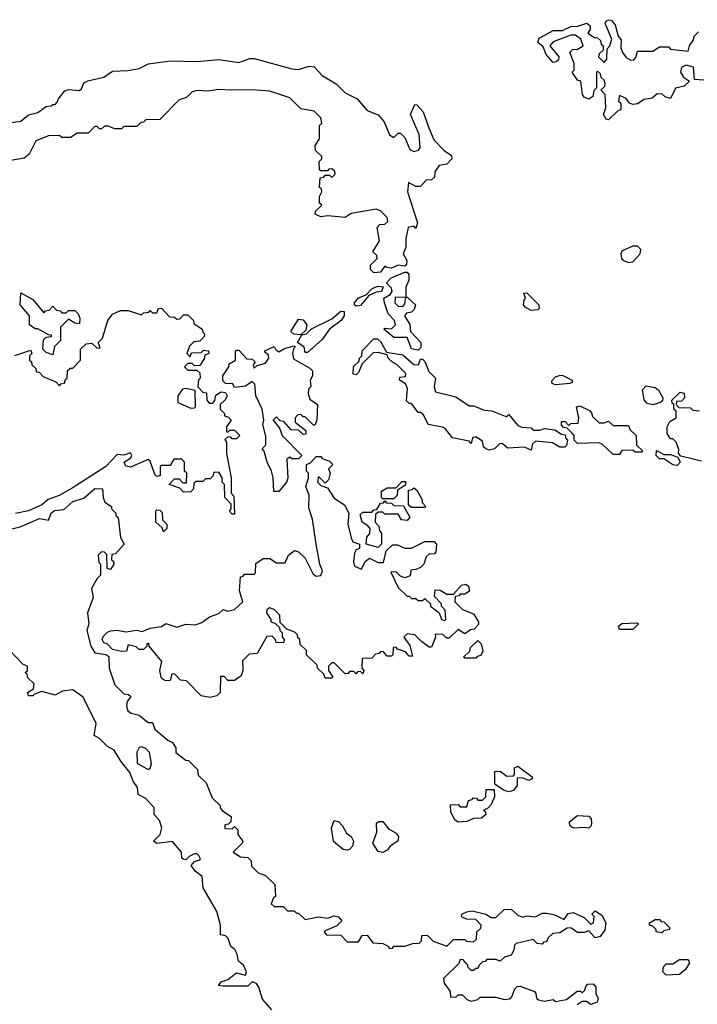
# Model space of a CAD drawing. Extents: x 2769579 to 2883812, y 684207 to 828660.
# Tile 447 of 505: x 2818775 to 2821836, y 815928 to 820372. Entities that reach past the tile are written whole.
import ezdxf

# ---------------------------------------------------------------- set-up
doc = ezdxf.new("R2010")
doc.units = 0

msp = doc.modelspace()

# ---------------------------------------------------------------- linework, layer by layer
at = {"layer": '0CON02XD'}
for points in [[(2821435, 819920), (2821423.6, 819923.6), (2821412.5, 819945), (2821422.5, 819975), (2821420, 820035), (2821400, 820055), (2821418.3, 820071.7), (2821420, 820085), (2821415, 820100), (2821401.7, 820111.7), (2821398.3, 820128.3), (2821385, 820140), (2821380, 820135), (2821380, 820065), (2821368.3, 820051.7), (2821363.6, 820026.4), (2821345, 820013.3), (2821325, 820022.5), (2821317.5, 820035), (2821310, 820095), (2821295, 820100), (2821270, 820135), (2821280, 820145), (2821280, 820175), (2821260, 820225), (2821271.7, 820238.3), (2821295, 820240), (2821320, 820255), (2821310, 820285), (2821285, 820302.5), (2821265, 820302.5), (2821185, 820272.5), (2821170, 820255), (2821210, 820205), (2821208.3, 820191.7), (2821198.3, 820181.7), (2821185, 820180), (2821152.5, 820215), (2821139.3, 820249.3), (2821115, 820270), (2821120.7, 820289.3), (2821185, 820323.3), (2821226.1, 820323.9), (2821265, 820342.5), (2821296.4, 820343.6), (2821336.4, 820356.4), (2821352.5, 820345), (2821351.7, 820328.3), (2821341.7, 820311.7), (2821371.7, 820291.7), (2821385, 820290), (2821398.3, 820278.3), (2821401.7, 820261.7), (2821410, 820255), (2821410, 820235), (2821391.7, 820218.3), (2821390, 820205), (2821415, 820180), (2821426.4, 820193.6), (2821428.3, 820241.7), (2821440, 820255), (2821450, 820285), (2821420, 820355), (2821423.6, 820366.4), (2821435, 820372.5), (2821448.3, 820368.3), (2821465, 820350), (2821478.3, 820298.3), (2821491.7, 820281.7), (2821490, 820245), (2821497.5, 820225), (2821515, 820202.5), (2821535, 820190), (2821548.3, 820191.7), (2821558.3, 820201.7), (2821565, 820230), (2821635, 820230), (2821665, 820250), (2821705, 820250), (2821715, 820240), (2821795, 820230), (2821800, 820255), (2821818.3, 820281.7), (2821821.7, 820298.3), (2821841.7, 820318.3)], [(2818725, 819906.7), (2818780, 819915), (2818815, 819942.5), (2818857, 819953), (2818895, 819980), (2818917, 819983), (2818925, 819990), (2818935, 819990), (2818945, 820000), (2818950, 820015), (2818979.3, 820050.7), (2818995, 820056.7), (2819045, 820052.5), (2819055, 820060), (2819065, 820087.5), (2819083, 820097), (2819155, 820112.5), (2819195, 820140), (2819265, 820142.5), (2819315, 820152.5), (2819357, 820173), (2819455, 820186.7), (2819575, 820183.3), (2819675, 820193.3), (2819765, 820180), (2819815, 820196.7), (2819835, 820196.7), (2820005, 820150), (2820035, 820147.5), (2820083, 820163), (2820105, 820160), (2820140.8, 820120.8), (2820205, 820082.5), (2820245, 820042.5), (2820300, 820015), (2820345, 819962.5), (2820395, 819942.5), (2820420.7, 819910.7), (2820445, 819852.5), (2820465, 819840), (2820485, 819860), (2820495, 819860), (2820515, 819840), (2820537, 819787), (2820555, 819777.5), (2820577, 819783), (2820583.3, 819795), (2820578.8, 819855), (2820540, 819945), (2820560, 819990), (2820568.3, 819988.3), (2820597, 819957), (2820623.8, 819883.8), (2820645, 819830), (2820691.7, 819781.7), (2820725, 819760), (2820727.5, 819745), (2820705, 819720), (2820670, 819715), (2820650, 819685), (2820648.3, 819661.7), (2820635, 819650), (2820611.7, 819648.3), (2820585, 819620), (2820565, 819620), (2820531.7, 819638.3), (2820526.7, 819595), (2820572.5, 819455), (2820565, 819430), (2820555, 819440), (2820530, 819435), (2820520, 819385), (2820520, 819345), (2820507.5, 819315), (2820523.3, 819285), (2820521.7, 819268.3), (2820515, 819260), (2820485, 819263.8), (2820455, 819251.2), (2820433.3, 819253.3), (2820425, 819260), (2820405, 819232.5), (2820375, 819230), (2820360, 819245), (2820360, 819265), (2820390, 819295), (2820388.3, 819308.3), (2820370, 819325), (2820400, 819375), (2820390, 819435), (2820401.7, 819448.3), (2820425, 819450), (2820438.3, 819461.7), (2820435, 819480), (2820405, 819510), (2820385, 819517.5), (2820273, 819497), (2820245, 819480), (2820165, 819487.5), (2820135, 819482.5), (2820110, 819495), (2820111.7, 819508.3), (2820140, 819535), (2820130, 819545), (2820130, 819575), (2820140, 819595), (2820138.3, 819608.3), (2820130, 819615), (2820131.7, 819658.3), (2820148.3, 819661.7), (2820155, 819670), (2820175, 819670), (2820185, 819660), (2820200, 819675), (2820198.3, 819688.3), (2820185, 819700), (2820171.7, 819698.3), (2820165, 819690), (2820135, 819690), (2820130, 819695), (2820128.3, 819731.7), (2820140, 819745), (2820140, 819755), (2820111.7, 819781.7), (2820110, 819805), (2820130, 819835), (2820130, 819895), (2820140, 819905), (2820135, 819930), (2820105, 819960), (2820045, 819970), (2819995, 820020), (2819905, 820050), (2819823.6, 820056.4), (2819730, 820055), (2819675, 820056.7), (2819625, 820050), (2819576.4, 820053.6), (2819555, 820046.7), (2819528.3, 820021.7), (2819495, 820010), (2819408.3, 819921.7), (2819345, 819920), (2819335, 819910), (2819321.7, 819908.3), (2819305, 819890), (2819245, 819890), (2819235, 819880), (2819205, 819880), (2819175, 819892.5), (2819158.3, 819891.7), (2819145, 819880), (2819135, 819880), (2819125, 819890), (2819115, 819890), (2819085, 819860), (2819035, 819860), (2819005, 819840), (2818965, 819840), (2818955, 819850), (2818905, 819847.5), (2818847.5, 819825), (2818817.5, 819765), (2818795, 819747.5), (2818735, 819737.5)], [(2821865, 820100), (2821822.5, 820102.5), (2821818.3, 820158.3), (2821785, 820167.5), (2821763.6, 820156.4), (2821760, 820135), (2821773.6, 820113.6), (2821800, 820095), (2821777, 820073), (2821737, 820063), (2821715, 820017.5), (2821690, 820025), (2821677, 820037), (2821655, 820037.5), (2821631.7, 820018.3), (2821595, 820012.5), (2821565, 819992.5), (2821545, 819990), (2821530, 819995), (2821515, 820017.5), (2821485, 820030), (2821480, 820005), (2821490, 819995), (2821490, 819965), (2821475, 819960), (2821435, 819920)], [(2821525, 819276.7), (2821545, 819280), (2821577.5, 819315), (2821580, 819335), (2821565, 819350), (2821545, 819350), (2821510, 819335), (2821495, 819327.5), (2821490, 819315), (2821493.3, 819295), (2821505, 819283.3), (2821525, 819276.7)], [(2820575, 818880), (2820545, 818887.5), (2820525, 818937.5), (2820465, 818937.5), (2820420, 818975), (2820425, 818980), (2820455, 818977.5), (2820472.5, 818995), (2820467.5, 819015), (2820440, 819045), (2820422.5, 819095), (2820420, 819115), (2820448.3, 819131.7), (2820457.5, 819145), (2820455, 819160), (2820432.5, 819185), (2820452.9, 819207.1), (2820515, 819233.3), (2820525, 819232.5), (2820533, 819223), (2820533, 819197), (2820520, 819165), (2820520, 819120), (2820471.7, 819118.3), (2820470, 819095), (2820485, 819080), (2820505, 819077.5), (2820515, 819090), (2820520, 819120), (2820525, 819120), (2820563.3, 819085), (2820557.5, 819065), (2820545, 819052.5), (2820522.5, 819047.5), (2820512.5, 819035), (2820537, 818997), (2820540, 818965), (2820587.5, 818915), (2820587, 818893), (2820575, 818880)], [(2818925, 818860), (2818895, 818870), (2818880, 818885), (2818883, 818927), (2818895, 818940), (2818918.3, 818941.7), (2818918.3, 818948.3), (2818905, 818950), (2818857.5, 818977.5), (2818845, 818977.5), (2818820, 818995), (2818820, 819035), (2818777.5, 819085), (2818780, 819140), (2818835, 819110), (2818885, 819050), (2818891.7, 819058.3), (2818908.3, 819061.7), (2818925, 819080), (2818941.7, 819061.7), (2818958.3, 819058.3), (2818965, 819050), (2818985, 819050), (2818995, 819060), (2819025, 819060), (2819040, 819045), (2819046.7, 819025), (2819045, 819000), (2819025, 819002.5), (2818995, 819020), (2818960, 818985), (2818960, 818925), (2818933, 818897), (2818925, 818860)], [(2820295, 819080), (2820287.5, 819085), (2820286.7, 819095), (2820305, 819116.7), (2820340, 819130), (2820365, 819157.5), (2820380, 819165), (2820395, 819170), (2820416.7, 819166.7), (2820410, 819145), (2820385, 819142.5), (2820352.5, 819127.5), (2820315, 819082), (2820295, 819080)], [(2821085, 819060), (2821057.5, 819075), (2821050, 819085), (2821053, 819107), (2821060, 819115), (2821051.7, 819138.3), (2821065, 819140), (2821120, 819085), (2821121.7, 819068.3), (2821115, 819062.5), (2821085, 819060)], [(2818753, 818857), (2818825, 818880), (2818830, 818865), (2818820, 818855), (2818820, 818835), (2818828.3, 818828.3), (2818830, 818815), (2818848.3, 818798.3), (2818850, 818785), (2818865, 818780), (2818881.7, 818761.7), (2818938.3, 818738.3), (2818955, 818720), (2818961.7, 818728.3), (2818978.3, 818731.7), (2818981.7, 818748.3), (2818990, 818755), (2818991.7, 818788.3), (2819005, 818800), (2819015, 818800), (2819050, 818835), (2819050, 818885), (2819075, 818910), (2819101.7, 818911.7), (2819125, 818890), (2819138.3, 818891.7), (2819130, 818915), (2819150, 818935), (2819173.3, 819015), (2819195, 819042.5), (2819230.7, 819059.3), (2819265, 819060), (2819325, 819040), (2819335, 819050), (2819358.3, 819051.7), (2819365, 819060), (2819375, 819050), (2819395, 819050), (2819401.7, 819068.3), (2819415, 819070), (2819451.7, 819031.7), (2819475, 819030), (2819485, 819020), (2819498.3, 819021.7), (2819515, 819040), (2819535, 819040), (2819560, 819015), (2819561.7, 819001.7), (2819600, 818975), (2819601.7, 818961.7), (2819610, 818955), (2819608.3, 818941.7), (2819588.3, 818921.7), (2819561.7, 818918.3), (2819541.7, 818898.3), (2819530, 818865), (2819545, 818850), (2819551.7, 818868.3), (2819595, 818870), (2819605, 818880), (2819628.3, 818878.3), (2819630, 818865), (2819611.7, 818858.3), (2819608.3, 818841.7), (2819588.3, 818811.7), (2819565, 818810), (2819555, 818820), (2819535, 818820), (2819520, 818805), (2819535, 818790), (2819575, 818790), (2819588.3, 818778.3), (2819590, 818755), (2819583, 818747), (2819580, 818715), (2819601.7, 818691.7), (2819618.3, 818688.3), (2819620, 818655), (2819631.7, 818641.7), (2819648.3, 818641.7), (2819657, 818653), (2819661.7, 818678.3), (2819685, 818692.5), (2819705, 818690), (2819712.5, 818675), (2819705, 818657.5), (2819680, 818635), (2819680, 818615), (2819700, 818595), (2819700, 818585), (2819718.3, 818578.3), (2819730, 818565), (2819710, 818535), (2819710, 818515), (2819715, 818510), (2819725, 818520), (2819745, 818520), (2819770, 818495), (2819755, 818480), (2819735, 818480), (2819728.3, 818488.3), (2819715, 818490), (2819702.5, 818477.5), (2819710, 818465), (2819710, 818415), (2819730, 818305), (2819730, 818235), (2819741.7, 818221.7), (2819745, 818140), (2819735, 818140), (2819723.6, 818153.6), (2819730, 818165), (2819730, 818185), (2819702.5, 818215), (2819700, 818275), (2819690, 818285), (2819690, 818305), (2819675, 818330), (2819651.7, 818328.3), (2819648.3, 818311.7), (2819635, 818300), (2819615, 818300), (2819601.7, 818288.3), (2819572.5, 818287.5), (2819561.7, 818278.3), (2819560, 818255), (2819548.3, 818241.7), (2819515, 818240), (2819498.3, 818258.3), (2819450, 818275), (2819475, 818300), (2819495, 818300), (2819511.7, 818281.7), (2819528.3, 818281.7), (2819530, 818325), (2819520, 818335), (2819520, 818375), (2819508.3, 818388.3), (2819471.7, 818388.3), (2819455, 818360), (2819415, 818360), (2819410, 818355), (2819410, 818315), (2819395, 818310), (2819385, 818320), (2819365, 818380), (2819355, 818387.5), (2819275, 818353.3), (2819255, 818357.5), (2819247.5, 818375), (2819277.5, 818395), (2819282.5, 818405), (2819275, 818416.7), (2819245, 818407.5), (2819215, 818410), (2819165, 818356.2), (2819012.8, 818257.2), (2818953.3, 818225), (2818903.3, 818206.7), (2818875, 818181.9), (2818815, 818155.8), (2818755.9, 818144.1)], [(2820075, 818870), (2820065, 818870), (2820060, 818895), (2820030, 818915), (2820050, 818950), (2820070, 818955), (2820093, 818977), (2820185, 819022.5), (2820225, 819057.5), (2820240, 819055), (2820240, 819035), (2820227.5, 819015), (2820174, 818976), (2820141.7, 818928.3), (2820075, 818870)], [(2820045, 818950), (2820013, 818953), (2820000, 818965), (2820035, 819020), (2820055, 819017.5), (2820072.5, 818995), (2820068.3, 818971.7), (2820045, 818950)], [(2821085, 818430), (2821055, 818442.5), (2820978.3, 818438.3), (2820955, 818460), (2820941.7, 818458.3), (2820920, 818435), (2820895, 818430), (2820880, 818435), (2820870, 818445), (2820865, 818470), (2820835, 818490), (2820820, 818485), (2820815, 818460), (2820805, 818470), (2820730, 818485), (2820696.4, 818526.4), (2820685, 818532.5), (2820620, 818545), (2820598.3, 818588.3), (2820585, 818600), (2820575, 818600), (2820545, 818640), (2820535, 818640), (2820521.7, 818651.7), (2820527, 818707), (2820518.3, 818728.3), (2820490, 818745), (2820491.7, 818758.3), (2820518.3, 818761.7), (2820520, 818775), (2820480, 818815), (2820460, 818825), (2820440, 818845), (2820435, 818860), (2820395, 818870), (2820371.7, 818868.3), (2820321.7, 818818.3), (2820305, 818780), (2820295, 818770), (2820281.7, 818771.7), (2820283, 818807), (2820308.3, 818831.7), (2820310, 818845), (2820320, 818855), (2820321.7, 818878.3), (2820375, 818932.5), (2820391.7, 818931.7), (2820405, 818920), (2820431.7, 818871.7), (2820505, 818860), (2820555, 818816.7), (2820576.1, 818813.9), (2820585, 818840), (2820595, 818840), (2820605, 818830), (2820622.5, 818785), (2820653.3, 818755), (2820647.5, 818715), (2820653, 818693), (2820745, 818670), (2820805, 818630), (2820825, 818630), (2820875, 818610), (2820907, 818607), (2820975, 818580), (2820985, 818590), (2821025, 818540), (2821043, 818533), (2821085, 818530), (2821095, 818520), (2821125, 818520), (2821145, 818527.5), (2821191.7, 818521.7), (2821221.7, 818501.7), (2821238.3, 818498.3), (2821240, 818485), (2821250, 818475), (2821245, 818450), (2821237, 818443), (2821215, 818442.5), (2821181.7, 818461.7), (2821105, 818470), (2821091.7, 818458.3), (2821085, 818430)], [(2819945, 818242.5), (2819923, 818243), (2819920, 818305), (2819912.5, 818335), (2819892.5, 818375), (2819880, 818425), (2819870, 818435), (2819887, 818453), (2819887, 818493), (2819873.3, 818545), (2819877.5, 818565), (2819870, 818615), (2819842.5, 818675), (2819837, 818727), (2819825, 818740), (2819795, 818717.5), (2819745, 818712.5), (2819738.3, 818728.3), (2819705, 818730), (2819693, 818743), (2819692.5, 818765), (2819720, 818805), (2819721.7, 818818.3), (2819750, 818835), (2819750, 818875), (2819755, 818880), (2819765, 818880), (2819801.7, 818841.7), (2819825, 818840), (2819838.3, 818828.3), (2819830, 818815), (2819835, 818800), (2819848.3, 818811.7), (2819885, 818822.5), (2819900, 818845), (2819898.3, 818858.3), (2819881.7, 818871.7), (2819881.7, 818878.3), (2819925, 818897.5), (2819931.7, 818881.7), (2819945, 818873.3), (2819971.2, 818888.8), (2820015, 818900), (2820020, 818895), (2820012.5, 818887.5), (2820007.5, 818865), (2820011.7, 818841.7), (2820085, 818800), (2820097, 818787), (2820097.5, 818765), (2820087.5, 818745), (2820090, 818715), (2820080, 818705), (2820077.5, 818685), (2820085, 818660), (2820120, 818635), (2820117.5, 818565), (2820108.3, 818541.7), (2820101.7, 818541.7), (2820065, 818580), (2820055, 818580), (2820045, 818590), (2820031.7, 818588.3), (2820020, 818575), (2820020, 818555), (2820068.3, 818518.3), (2820068.3, 818501.7), (2820055, 818500), (2820035, 818520), (2820001.7, 818521.7), (2819968.3, 818558.3), (2819951.7, 818561.7), (2819935, 818580), (2819920, 818565), (2819948.3, 818528.3), (2819960, 818495), (2820050, 818405), (2820035, 818390), (2820005, 818390), (2819995, 818397.5), (2819981.7, 818388.3), (2819986.4, 818303.6), (2819980, 818285), (2819945, 818242.5)], [(2821195, 818723.8), (2821180.7, 818730.7), (2821178.3, 818741.7), (2821195, 818760), (2821213, 818767), (2821225, 818767.5), (2821270, 818745), (2821270, 818735), (2821259.3, 818730.7), (2821195, 818723.8)], [(2819548.3, 818618.3), (2819565, 818620), (2819570, 818625), (2819568.3, 818698.3), (2819525, 818707.5), (2819510, 818705), (2819490, 818675), (2819490, 818645), (2819548.3, 818618.3)], [(2821635, 818633.3), (2821609.3, 818639.3), (2821596.1, 818656.1), (2821588.3, 818701.7), (2821605, 818720), (2821645, 818712.5), (2821660, 818700), (2821680, 818665), (2821678.3, 818651.7), (2821670, 818645), (2821635, 818633.3)], [(2821855, 818380), (2821761.7, 818401.7), (2821750, 818415), (2821751.7, 818431.7), (2821740, 818465), (2821725, 818480), (2821715, 818480), (2821700, 818505), (2821700, 818535), (2821711.7, 818558.3), (2821740, 818575), (2821740, 818605), (2821730, 818615), (2821730, 818635), (2821721.7, 818641.7), (2821720, 818655), (2821758.3, 818691.7), (2821776.1, 818686.1), (2821777.5, 818665), (2821765, 818650), (2821741.7, 818648.3), (2821740, 818635), (2821751.7, 818621.7), (2821805, 818620), (2821815, 818610), (2821845, 818606.7)], [(2821485, 818410), (2821455, 818410), (2821406.4, 818456.4), (2821391.7, 818461.7), (2821295, 818460), (2821280, 818475), (2821280, 818495), (2821268.3, 818508.3), (2821248.3, 818528.3), (2821231.7, 818531.7), (2821221.7, 818541.7), (2821221.7, 818558.3), (2821238.3, 818558.3), (2821255, 818540), (2821265, 818550), (2821298.3, 818551.7), (2821300, 818575), (2821290, 818625), (2821305, 818630), (2821348.3, 818608.3), (2821358.3, 818598.3), (2821361.7, 818581.7), (2821393, 818553), (2821415, 818552.5), (2821435, 818560), (2821455, 818540), (2821525, 818540), (2821531.7, 818521.7), (2821560, 818495), (2821561.7, 818451.7), (2821590, 818425), (2821585, 818420), (2821555, 818420), (2821545, 818430), (2821495, 818427.5), (2821485, 818410)], [(2821745, 818360), (2821725, 818362.5), (2821685, 818390), (2821665, 818390), (2821650, 818405), (2821651.7, 818428.3), (2821685, 818410), (2821715, 818410), (2821748.3, 818398.3), (2821757.5, 818375), (2821745, 818360)], [(2819635, 817312.5), (2819595, 817320), (2819528.3, 817388.3), (2819501.7, 817391.7), (2819475, 817420), (2819461.7, 817418.3), (2819455, 817390), (2819435, 817387.5), (2819422.5, 817395), (2819413.8, 817405), (2819408.8, 817435), (2819417.5, 817475), (2819360, 817545), (2819358.3, 817558.3), (2819350, 817555), (2819350, 817545), (2819335, 817530), (2819315, 817530), (2819301.7, 817541.7), (2819265, 817550), (2819258.3, 817521.7), (2819235, 817520), (2819195, 817530), (2819170, 817555), (2819155, 817560), (2819147.5, 817575), (2819151.7, 817588.3), (2819171.7, 817608.3), (2819185, 817613.3), (2819215, 817616.7), (2819255, 817610), (2819305, 817616.2), (2819328.8, 817611.2), (2819363.9, 817626.1), (2819416.2, 817633.8), (2819435, 817647.5), (2819485, 817630), (2819525, 817643.3), (2819569.3, 817640.7), (2819598.3, 817651.7), (2819633, 817677), (2819675, 817692.5), (2819695, 817710), (2819715, 817703.3), (2819745, 817710), (2819782.5, 817745), (2819767.5, 817795), (2819773, 817857), (2819785, 817860), (2819790, 817870), (2819835, 817870), (2819840, 817875), (2819841.7, 817918.3), (2819875, 817940), (2819905, 817940), (2819935, 817920), (2819975, 817920), (2819990, 817955), (2820017, 817977), (2820035, 817970), (2820065, 817942.5), (2820100, 817870), (2820115, 817860), (2820136.1, 817863.9), (2820143.3, 817885), (2820131.2, 817915), (2820113.8, 818005), (2820098.3, 818118.3), (2820080.7, 818169.3), (2820082.5, 818225), (2820067.5, 818265), (2820080, 818305), (2820080, 818325), (2820070, 818335), (2820070, 818365), (2820088.3, 818371.7), (2820115, 818400), (2820135, 818400), (2820141.7, 818391.7), (2820175, 818380), (2820190, 818365), (2820170, 818345), (2820177.5, 818325), (2820170, 818295), (2820155, 818280), (2820125, 818310), (2820120, 818285), (2820135, 818270), (2820165, 818260), (2820195, 818212.5), (2820243, 818183), (2820262.5, 818145), (2820257.5, 818095), (2820273, 818033), (2820280, 818015), (2820310, 818005), (2820310, 817985), (2820295, 817980), (2820287.5, 817965), (2820282.5, 817925), (2820287.5, 817905), (2820318.3, 817891.7), (2820335, 817927.5), (2820355, 817942.5), (2820395, 817922.5), (2820418.3, 817921.7), (2820430, 817975), (2820458.3, 818001.7), (2820481.7, 818001.7), (2820515, 817987.5), (2820545, 817987.5), (2820605, 818017.5), (2820647, 818017), (2820657.5, 818005), (2820655, 817970), (2820648.3, 817961.7), (2820625, 817960), (2820611.7, 817948.3), (2820600, 817915), (2820585, 817900), (2820565, 817890), (2820541.7, 817888.3), (2820538.3, 817861.7), (2820515, 817852.5), (2820495, 817860), (2820475, 817880), (2820451.7, 817878.3), (2820485, 817810), (2820525, 817770), (2820535, 817770), (2820545, 817760), (2820565, 817760), (2820575, 817750), (2820595, 817750), (2820605, 817760), (2820630, 817735), (2820630, 817725), (2820670, 817695), (2820680, 817665), (2820695, 817660), (2820700, 817665), (2820697, 817707), (2820680, 817725), (2820680, 817735), (2820648.3, 817768.3), (2820651.7, 817798.3), (2820675, 817797.5), (2820705, 817780), (2820735, 817780), (2820770.7, 817819.3), (2820790, 817825), (2820802.5, 817815), (2820807, 817793), (2820785, 817780), (2820765, 817780), (2820758.3, 817771.7), (2820741.7, 817768.3), (2820740, 817745), (2820775, 817710), (2820825, 817690), (2820847.5, 817655), (2820847, 817643), (2820828.3, 817621.7), (2820811.7, 817618.3), (2820785, 817600), (2820755, 817620), (2820715, 817580), (2820705, 817580), (2820687, 817597), (2820651.7, 817598.3), (2820652.5, 817585), (2820635, 817540), (2820625, 817540), (2820590, 817565), (2820560, 817595), (2820525, 817600), (2820510, 817585), (2820537, 817547), (2820550, 817500), (2820535, 817500), (2820518.3, 817518.3), (2820481.7, 817531.7), (2820475, 817540), (2820461.7, 817538.3), (2820460, 817505), (2820455, 817500), (2820435, 817500), (2820418.3, 817518.3), (2820405, 817520), (2820398.3, 817511.7), (2820381.7, 817508.3), (2820365, 817490), (2820321.7, 817488.3), (2820320, 817445), (2820330, 817435), (2820325, 817420), (2820315, 817430), (2820301.7, 817428.3), (2820295, 817420), (2820285, 817430), (2820265, 817430), (2820258.3, 817421.7), (2820245, 817420), (2820195, 817470), (2820185, 817470), (2820170, 817455), (2820170, 817435), (2820190, 817405), (2820185, 817400), (2820155, 817400), (2820148.3, 817418.3), (2820120, 817445), (2820118.3, 817458.3), (2820070, 817505), (2820070, 817525), (2820041.7, 817551.7), (2820040, 817575), (2820031.7, 817581.7), (2820030, 817595), (2820018.3, 817608.3), (2819981.7, 817621.7), (2819951.7, 817651.7), (2819950, 817685), (2819925, 817710), (2819903, 817717), (2819891.7, 817708.3), (2819890, 817695), (2819910, 817665), (2819910, 817655), (2819928.3, 817648.3), (2819948.3, 817628.3), (2819950, 817615), (2819960, 817605), (2819960, 817585), (2819970, 817575), (2819968.3, 817561.7), (2819935, 817560), (2819928.3, 817578.3), (2819915, 817590), (2819891.7, 817588.3), (2819848.3, 817511.7), (2819811.7, 817508.3), (2819781.7, 817478.3), (2819782.5, 817435), (2819775, 817410), (2819745, 817390), (2819715, 817390), (2819698.3, 817408.3), (2819681.7, 817408.3), (2819680, 817335), (2819665, 817320), (2819635, 817312.5)], [(2818675, 818058.8), (2818777.1, 818082.9), (2818865, 818121.1), (2818905, 818113.3), (2818918.1, 818145), (2818932.8, 818157.2), (2818975, 818161.4), (2819015, 818196.9), (2819065, 818213.3), (2819115, 818256.2), (2819150, 818255), (2819152.5, 818215), (2819160, 818195), (2819190, 818175), (2819190, 818165), (2819210, 818145), (2819210, 818135), (2819220, 818125), (2819230, 818035), (2819247.5, 818005), (2819208.3, 817961.7), (2819191.7, 817958.3), (2819190, 817935), (2819198.3, 817928.3), (2819200, 817915), (2819185, 817890), (2819170, 817895), (2819168.3, 817958.3), (2819158.3, 817968.3), (2819145, 817970), (2819130, 817955), (2819133, 817923), (2819140, 817915), (2819140, 817865), (2819125, 817850), (2819100, 817805), (2819106.7, 817765), (2819081.2, 817695), (2819088, 817645), (2819078.8, 817615), (2819096.2, 817545), (2819114.1, 817514.1), (2819165, 817507.5), (2819178.3, 817498.3), (2819180, 817445), (2819205, 817370), (2819245, 817330), (2819267, 817327), (2819277, 817317), (2819260, 817295), (2819257.5, 817275), (2819263.3, 817253.3), (2819278.3, 817241.7), (2819315, 817232.5), (2819355, 817200), (2819375, 817200), (2819385, 817170), (2819445, 817120), (2819465, 817110), (2819480, 817085), (2819480, 817065), (2819525, 817030), (2819538.3, 817028.3), (2819578.3, 816988.3), (2819581.7, 816961.7), (2819617, 816927), (2819645, 816860), (2819680, 816825), (2819680, 816815), (2819691.7, 816801.7), (2819730, 816775), (2819728.3, 816751.7), (2819718.3, 816741.7), (2819701.7, 816738.3), (2819701.7, 816721.7), (2819735, 816720), (2819745, 816730), (2819760, 816715), (2819760, 816695), (2819782.5, 816665), (2819780, 816655), (2819740, 816615), (2819773, 816593), (2819805, 816590), (2819820, 816575), (2819821.7, 816551.7), (2819851.7, 816521.7), (2819885, 816510), (2819928.3, 816468.3), (2819930, 816415), (2819921.7, 816408.3), (2819911.7, 816381.7), (2819925, 816370), (2819965, 816370), (2819985, 816350), (2820015, 816350), (2820025, 816340), (2820035, 816340), (2820065, 816310), (2820125, 816323.3), (2820165, 816317.5), (2820195, 816326.7), (2820215, 816322.5), (2820230, 816305), (2820208.3, 816281.7), (2820155, 816260), (2820150, 816255), (2820161.7, 816241.7), (2820225, 816240), (2820255, 816210), (2820305, 816210), (2820321.7, 816238.3), (2820345, 816240), (2820370, 816205), (2820415, 816202.5), (2820440, 816190), (2820445, 816180), (2820458.3, 816181.7), (2820465, 816190), (2820515, 816190), (2820555, 816203.3), (2820577.5, 816202.5), (2820590, 816215), (2820591.7, 816238.3), (2820615, 816240), (2820643, 816213), (2820705, 816190), (2820735, 816220), (2820785, 816220), (2820793, 816213), (2820825, 816210), (2820838.3, 816221.7), (2820840, 816255), (2820858.3, 816271.7), (2820860, 816285), (2820835, 816310), (2820795, 816312.5), (2820775, 816320), (2820770, 816325), (2820772.5, 816335), (2820794.1, 816345.9), (2820819.3, 816349.3), (2820880, 816335), (2820905, 816320), (2820925, 816320), (2820963.9, 816356.1), (2820995, 816357.5), (2821025, 816330), (2821048.3, 816321.7), (2821065, 816327.5), (2821105, 816322.5), (2821135, 816340), (2821155, 816340), (2821191.7, 816331.7), (2821235, 816310), (2821251.7, 816338.3), (2821275, 816342.5), (2821325, 816320), (2821355, 816290), (2821367.5, 816295), (2821370, 816325), (2821360, 816335), (2821375, 816350), (2821405, 816330), (2821422, 816295), (2821417.7, 816262.3), (2821396.4, 816233.6), (2821375, 816227.5), (2821345, 816260), (2821325, 816252.5), (2821295, 816252.5), (2821265, 816272.5), (2821248.3, 816271.7), (2821215, 816250), (2821183, 816247), (2821161.7, 816228.3), (2821155, 816210), (2821141.7, 816208.3), (2821135, 816200), (2821111.7, 816201.7), (2821095, 816220), (2821018.3, 816201.7), (2821010, 816195), (2821007, 816173), (2820995, 816150), (2820965, 816140), (2820945, 816122.5), (2820925, 816130), (2820885, 816130), (2820878.3, 816121.7), (2820865, 816120), (2820850, 816105), (2820845, 816090), (2820835, 816090), (2820825, 816080), (2820815, 816080), (2820800, 816095), (2820800, 816105), (2820778.3, 816128.3), (2820765, 816130), (2820758.3, 816111.7), (2820690, 816045), (2820693, 816023), (2820720, 815985), (2820721.7, 815961.7), (2820745, 815960), (2820755, 815970), (2820775, 815970), (2820795, 815950), (2820815, 815942.5), (2820845, 815950), (2820855, 815960), (2820925, 815960), (2820965, 815950), (2820987, 815953), (2820998.3, 815961.7), (2821011.7, 815998.3), (2821021.7, 816008.3), (2821035, 816010), (2821100, 815985), (2821107, 815977), (2821110, 815955), (2821118.3, 815948.3), (2821145, 815942.5), (2821185, 815950), (2821195, 815940), (2821245, 815950), (2821293, 815987), (2821307.5, 815987.5), (2821315, 815980), (2821328.3, 815991.7), (2821331.7, 816008.3), (2821341.7, 816018.3), (2821365, 816020), (2821377.5, 816005), (2821377.5, 815975), (2821387.5, 815955), (2821383, 815937), (2821355, 815927.5), (2821335, 815940), (2821315, 815940), (2821292.5, 815925)], [(2820465, 818210), (2820415, 818210), (2820410, 818215), (2820410, 818245), (2820435, 818260), (2820475, 818260), (2820501.7, 818288.3), (2820518.3, 818288.3), (2820518.3, 818271.7), (2820481.7, 818248.3), (2820480, 818225), (2820465, 818210)], [(2820605, 818170), (2820545, 818170), (2820531.7, 818181.7), (2820531.7, 818248.3), (2820548.3, 818251.7), (2820555, 818260), (2820568.3, 818248.3), (2820592.5, 818205), (2820593, 818193), (2820610, 818175), (2820605, 818170)], [(2819425, 818060), (2819418.3, 818078.3), (2819390, 818105), (2819390, 818155), (2819395, 818160), (2819408.3, 818158.3), (2819418.3, 818148.3), (2819420, 818115), (2819440, 818095), (2819440, 818075), (2819425, 818060)], [(2820395, 817990), (2820340, 818005), (2820343, 818037), (2820357, 818053), (2820357.5, 818075), (2820348.3, 818088.3), (2820322.5, 818105), (2820313, 818137), (2820325, 818150), (2820365, 818150), (2820375, 818160), (2820388.3, 818161.7), (2820405, 818190), (2820418.3, 818191.7), (2820425, 818200), (2820431.7, 818191.7), (2820455, 818190), (2820465, 818180), (2820508.3, 818178.3), (2820537.5, 818127.5), (2820525, 818112.5), (2820500, 818115), (2820485, 818140), (2820425, 818140), (2820415, 818150), (2820395, 818150), (2820381.7, 818138.3), (2820380, 818105), (2820397, 818087), (2820400, 818065), (2820410, 818055), (2820410, 818005), (2820395, 817990)], [(2821545, 817620), (2821485, 817620), (2821480, 817635), (2821495, 817647.5), (2821565, 817650), (2821570, 817645), (2821545, 817620)], [(2820835, 817490), (2820785, 817490), (2820780, 817495), (2820808.3, 817521.7), (2820811.7, 817538.3), (2820845, 817570), (2820860, 817555), (2820867.5, 817522.5), (2820858.3, 817501.7), (2820841.7, 817498.3), (2820835, 817490)], [(2819913.6, 815903.6), (2819871.7, 815951.7), (2819855.8, 816005.8), (2819845, 816022.5), (2819825, 816030), (2819805, 816010), (2819695, 816010), (2819673, 816013), (2819685, 816030), (2819715, 816040), (2819755, 816070), (2819795, 816060), (2819800, 816075), (2819786.7, 816105), (2819763.3, 816123.3), (2819757.5, 816155), (2819747.5, 816175), (2819729.3, 816189.3), (2819717.5, 816225), (2819705, 816236.7), (2819681.7, 816241.7), (2819682.5, 816285), (2819666.4, 816346.4), (2819604.1, 816454.1), (2819600, 816505), (2819568.3, 816528.3), (2819550, 816555), (2819565, 816572.5), (2819589.3, 816580.7), (2819592.5, 816585), (2819585, 816600), (2819577, 816607), (2819565, 816606.7), (2819540, 816595), (2819525, 816580), (2819515, 816582.5), (2819508.3, 816588.3), (2819506.7, 816615), (2819465, 816662.5), (2819395, 816653.3), (2819380, 816665), (2819410, 816695), (2819417.5, 816725), (2819407, 816757), (2819382.5, 816785), (2819382.5, 816815), (2819345, 816857.5), (2819310, 816875), (2819307, 816907), (2819287.5, 816935), (2819272.5, 816975), (2819232.5, 817025), (2819202.5, 817075), (2819171.7, 817091.7), (2819135, 817127.5), (2819111.7, 817141.7), (2819120, 817195), (2819062.5, 817315), (2819015, 817347.5), (2818968.3, 817341.7), (2818935, 817323.3), (2818875, 817340), (2818841.7, 817328.3), (2818835, 817320), (2818815, 817320), (2818810, 817335), (2818838.3, 817351.7), (2818840, 817375), (2818811.7, 817401.7), (2818808.3, 817418.3), (2818800, 817425), (2818810, 817435), (2818810, 817455), (2818791.7, 817461.7), (2818728.3, 817528.3)], [(2819355, 816987.5), (2819365, 816992.5), (2819371.2, 817015), (2819362, 817065), (2819345, 817082), (2819325, 817090), (2819315, 817087.5), (2819304, 817066), (2819306.2, 817016.2), (2819355, 816987.5)], [(2820985, 816887.5), (2820963.8, 816893.8), (2820921.7, 816921.7), (2820921.7, 816978.3), (2820945, 816980), (2820975, 816957.5), (2821005, 816960), (2821010, 816965), (2821010, 816995), (2821025, 817002.5), (2821090, 816955), (2821090, 816945), (2821075, 816937.5), (2821045, 816950), (2821021.7, 816948.3), (2821022.5, 816915), (2821005, 816892.5), (2820985, 816887.5)], [(2820755, 816750), (2820740.7, 816760.7), (2820722.5, 816795), (2820721.7, 816828.3), (2820755, 816830), (2820765, 816820), (2820795, 816820), (2820801.7, 816848.3), (2820818.3, 816851.7), (2820825, 816860), (2820838.3, 816858.3), (2820845, 816850), (2820865, 816850), (2820880, 816865), (2820881.7, 816898.3), (2820918.3, 816898.3), (2820920, 816865), (2820905, 816830), (2820888.3, 816811.7), (2820870, 816805), (2820878.3, 816798.3), (2820880, 816785), (2820861.7, 816768.3), (2820825, 816766.7), (2820795, 816753.3), (2820755, 816750)], [(2820255, 816623.8), (2820236, 816626), (2820192.5, 816662.5), (2820183.3, 816725), (2820195, 816757.5), (2820215, 816752.5), (2820233.9, 816733.9), (2820251.2, 816701.2), (2820272.5, 816685), (2820283.3, 816665), (2820278.3, 816641.7), (2820265, 816626.2), (2820255, 816623.8)], [(2820415, 816613.3), (2820395, 816617.5), (2820370, 816655), (2820388.8, 816705), (2820387.5, 816745), (2820397, 816753), (2820415, 816752.5), (2820440.7, 816720.7), (2820475, 816700), (2820486.7, 816685), (2820483.3, 816665), (2820448.3, 816641.7), (2820435, 816623.3), (2820415, 816613.3)], [(2821345, 816722.5), (2821325, 816726.7), (2821275, 816722.5), (2821260, 816735), (2821258.3, 816751.7), (2821295, 816780), (2821345, 816776.7), (2821356.7, 816765), (2821357.5, 816745), (2821357, 816733), (2821345, 816722.5)], [(2821675, 816250), (2821650, 816255), (2821650, 816265), (2821635, 816280), (2821620, 816285), (2821620, 816295), (2821645, 816310), (2821665, 816310), (2821671.7, 816301.7), (2821685, 816300), (2821710, 816275), (2821710, 816265), (2821685, 816260), (2821675, 816250)], [(2821695, 816060), (2821680, 816075), (2821683, 816097), (2821695, 816110), (2821725, 816110), (2821755, 816130), (2821795, 816130), (2821800, 816115), (2821782.5, 816085), (2821755, 816062.5), (2821695, 816060)]]:
    msp.add_lwpolyline(points, dxfattribs=at)

doc.saveas('drawing.dxf')
